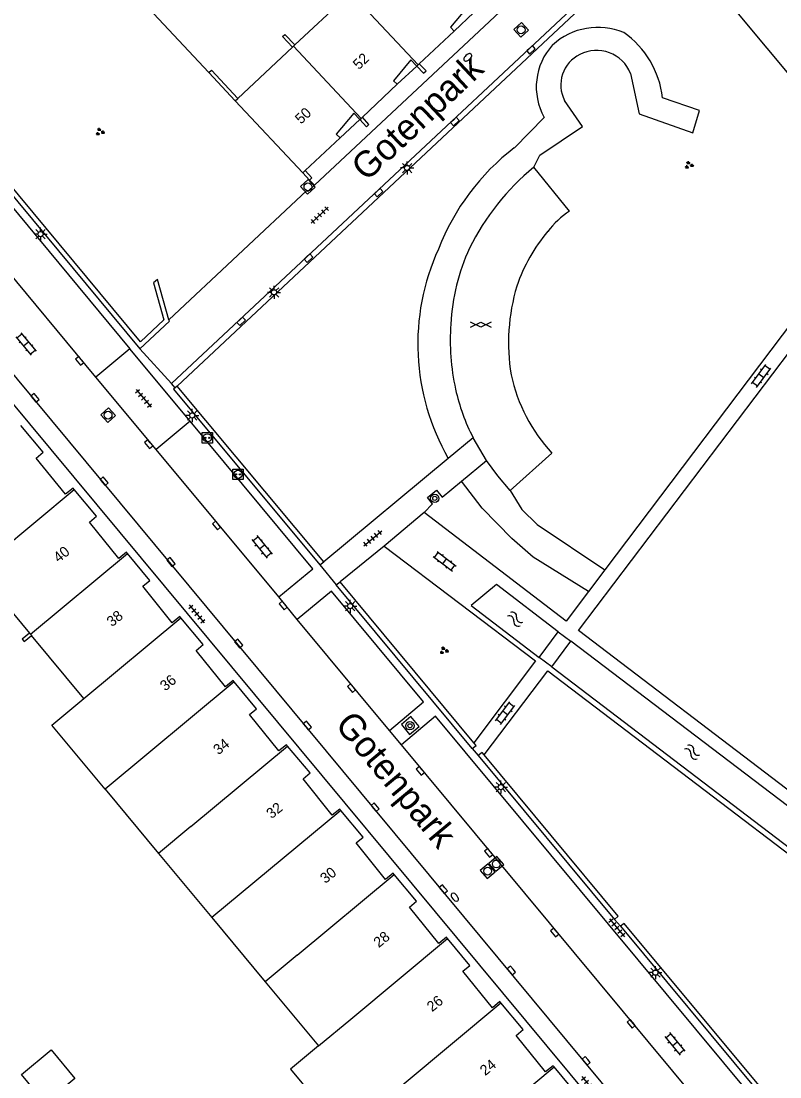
# Model space of a CAD drawing. Extents: x 131000 to 133013, y 393000 to 396501.
# Drawn here: x 131552.6 to 131625.3, y 396084.8 to 396186 of the extents above; entities that cross this region are included whole.
import ezdxf

# ---------------------------------------------------------------- set-up
doc = ezdxf.new("R2010")
doc.units = 0
for name, color, linetype in [('gg-afsc-muur', 7, 'Continuous'), ('gg-anno-huisnummerreeks BGT', 7, 'Continuous'), ('gg-anno-openbare ruimte label', 7, 'Continuous'), ('gg-bbg-gedigitaliseerde bebouwing', 7, 'Continuous'), ('gg-bbg-hoofdgebouw', 7, 'Continuous'), ('gg-bbg-luifel en loopbrug', 7, 'Continuous'), ('gg-bbg-onder overbouw', 7, 'Continuous'), ('gg-bbg-pand overbouw', 7, 'Continuous'), ('gg-bbg-tussenscheiding', 7, 'Continuous'), ('gg-knt-verharding', 7, 'Continuous'), ('gg-knt-verharding nz', 7, 'Continuous'), ('gg-kntw-bovenkant insteek waterloop', 7, 'Continuous'), ('gg-kwrk-uitstroombak niveau min 01', 7, 'Continuous'), ('gt-grn-groengrens', 7, 'Continuous'), ('gt-grn-vlakafsluiter', 7, 'Continuous'), ('gt-grn-weggrens', 7, 'Continuous'), ('gt-symb-boom', 7, 'Continuous'), ('gt-symb-brandkraan', 7, 'Continuous'), ('gt-symb-gesloten verharding', 7, 'Continuous'), ('gt-symb-groenvak', 7, 'Continuous'), ('gt-symb-klinker verharding', 7, 'Continuous'), ('gt-symb-kolk', 7, 'Continuous'), ('gt-symb-laadpunt elektrisch vervoer', 7, 'Continuous'), ('gt-symb-lichtmast', 7, 'Continuous'), ('gt-symb-rioolschacht', 7, 'Continuous'), ('gt-symb-tegel verharding', 7, 'Continuous'), ('gt-symb-watersymbool', 7, 'Continuous')]:
    doc.layers.add(name, color=color, linetype=linetype)

# ---------------------------------------------------------------- blocks, each defined once
blk = doc.blocks.new('gt0-TEG1')
at = {"layer": 'gt-symb-tegel verharding'}
for p, q in [((-1.12, 0), (1.12, 0)), ((-0.9, -0.25), (-0.9, 0.25)), ((-0.45, -0.25), (-0.45, 0.25)), ((0, -0.25), (0, 0.25)), ((0.45, -0.25), (0.45, 0.25)), ((0.9, -0.25), (0.9, 0.25))]:
    blk.add_line(p, q, dxfattribs=at)
blk = doc.blocks.new('gt0-KOLK')
at = {"layer": 'gt-symb-kolk'}
blk.add_lwpolyline([(0, 0), (0.37, 0), (0.37, 0.4), (-0.38, 0.4), (-0.38, 0), (0, 0)], dxfattribs=at)
blk = doc.blocks.new('gt0-KL1')
at = {"layer": 'gt-symb-klinker verharding'}
for p, q in [((-1.15, 0.3), (1.15, 0.3)), ((-1, -0.3), (-1, 0.3)), ((-0.5, 0.3), (-0.5, 0.45)), ((0, -0.3), (0, 0.3)), ((0.5, 0.3), (0.5, 0.45)), ((1, -0.3), (1, 0.3)), ((-1.15, -0.3), (1.15, -0.3)), ((-0.5, -0.45), (-0.5, -0.3)), ((0.5, -0.45), (0.5, -0.3))]:
    blk.add_line(p, q, dxfattribs=at)
blk = doc.blocks.new('gt0-LMAST')
at = {"layer": 'gt-symb-lichtmast'}
for p, q in [((-0.18, 0.17), (-0.45, 0.44)), ((-0.01, 0.25), (-0.01, 0.62)), ((0.17, 0.17), (0.44, 0.44)), ((-0.26, 0), (-0.63, 0)), ((-0.18, -0.18), (-0.45, -0.45)), ((-0.01, -0.25), (-0.01, -0.63)), ((0.44, -0.45), (0.17, -0.18)), ((0.24, 0), (0.62, 0))]:
    blk.add_line(p, q, dxfattribs=at)
blk.add_circle((-0.01, 0), 0.25, dxfattribs=at)
blk = doc.blocks.new('gt0-GRVAK')
at = {"layer": 'gt-symb-groenvak'}
for p, q in [((-0.11, 0.19), (-0.23, 0.24)), ((-0.18, 0.15), (0.09, 0.15)), ((-0.09, 0.21), (-0.16, 0.32)), ((-0.05, 0.21), (-0.05, 0.39)), ((0, 0.21), (0.06, 0.32)), ((0.02, 0.19), (0.13, 0.24)), ((0.26, -0.05), (0.2, 0.06)), ((0.31, -0.05), (0.31, 0.13)), ((0.35, -0.05), (0.41, 0.06)), ((-0.24, -0.23), (-0.36, -0.18)), ((-0.32, -0.26), (-0.05, -0.26)), ((-0.23, -0.21), (-0.29, -0.09)), ((-0.18, -0.2), (-0.18, -0.02)), ((-0.14, -0.21), (-0.07, -0.09)), ((-0.12, -0.23), (0, -0.18)), ((0.24, -0.07), (0.12, -0.02)), ((0.17, -0.11), (0.44, -0.11)), ((0.37, -0.07), (0.49, -0.02))]:
    blk.add_line(p, q, dxfattribs=at)
blk = doc.blocks.new('gt0-RS')
at = {"layer": 'gt-symb-rioolschacht'}
blk.add_lwpolyline([(-0.5, -0.5), (0.5, -0.5), (0.5, 0.5), (-0.5, 0.5)], close=True, dxfattribs=at)
blk.add_circle((0, 0), 0.375, dxfattribs=at)
blk = doc.blocks.new('gt0-BR')
at = {"layer": 'gt-symb-brandkraan'}
for centre, radius, start, end in [((-0.24, 0), 0.206, 107.5669, 252.4331), ((0.6, -2.66), 3, 106.892, 107.5669), ((0, -0.69), 0.938, 73.108, 106.892), ((-0.6, -2.66), 3, 72.4331, 73.108), ((0.24, 0), 0.206, 287.567, 72.4331), ((0.6, 2.66), 3, 252.4331, 253.108), ((0, 0.69), 0.938, 253.108, 286.8921), ((-0.6, 2.66), 3, 286.8921, 287.567)]:
    blk.add_arc(centre, radius, start, end, dxfattribs=at)
blk = doc.blocks.new('gt0-GESVH1')
at = {"layer": 'gt-symb-gesloten verharding'}
for p, q in [((-0.99, -0.26), (0.01, 0.24)), ((0.01, -0.26), (-0.99, 0.24)), ((0.01, 0.24), (1.01, -0.26)), ((1.01, 0.24), (0.01, -0.26))]:
    blk.add_line(p, q, dxfattribs=at)
blk = doc.blocks.new('gt0-WA')
at = {"layer": 'gt-symb-watersymbool'}
for centre, start, end in [((-0.32, 0.02), 28.0725, 151.9275), ((0.43, 0.42), 208.0725, 331.9275), ((-0.32, -0.43), 28.0725, 151.9275), ((0.43, -0.03), 208.0725, 331.9275)]:
    blk.add_arc(centre, 0.425, start, end, dxfattribs=at)
blk = doc.blocks.new('gt0-BOOM')
at = {"layer": 'gt-symb-boom'}
for radius in [0.4, 0.2]:
    blk.add_circle((0, 0), radius, dxfattribs=at)
blk = doc.blocks.new('gt0-LEV')
at = {"layer": 'gt-symb-laadpunt elektrisch vervoer'}
blk.add_lwpolyline([(-0.49, 0.5), (0.49, 0.5), (0.49, -0.5), (-0.49, -0.5)], close=True, dxfattribs=at)
for centre, radius in [((0, 0), 0.393), ((-0.19, 0), 0.0566), ((0.19, 0), 0.0566)]:
    blk.add_circle(centre, radius, dxfattribs=at)

msp = doc.modelspace()

# ---------------------------------------------------------------- linework, layer by layer
at = {"layer": 'gg-afsc-muur'}
for p, q in [((131573.08, 396178.33), (131570.56, 396181.03)), ((131579.55, 396171.41), (131580.2, 396170.72)), ((131567.52, 396150.98), (131567.33, 396150.82)), ((131581.56, 396134.14), (131567.52, 396150.98)), ((131581.19, 396133.83), (131581.56, 396134.14)), ((131582.77, 396131.91), (131583.13, 396132.22)), ((131595.81, 396116.22), (131582.77, 396131.91)), ((131595.97, 396116.78), (131583.13, 396132.22)), ((131596.38, 396115.55), (131609.43, 396099.85)), ((131610.03, 396099.19), (131623.08, 396083.48))]:
    msp.add_line(p, q, dxfattribs=at)
for points in [[(131578.56, 396183.45), (131577.61, 396184.47), (131577.83, 396184.68), (131578.78, 396183.67)], [(131590.49, 396181.65), (131591.13, 396180.96), (131591.37, 396181.18), (131590.73, 396181.87)], [(131570.56, 396181.03), (131570.79, 396181.25), (131573.32, 396178.55)], [(131566.73, 396157.33), (131565.63, 396161.19), (131565.24, 396160.86), (131566.23, 396157.34), (131563.99, 396155.23), (131545.89, 396177), (131540.69, 396172.68)], [(131545.26, 396175.87), (131545.83, 396176.34), (131563.95, 396154.55)], [(131585.02, 396176.52), (131585.67, 396175.83), (131585.9, 396176.05), (131585.27, 396176.75)], [(131580.2, 396170.72), (131580.43, 396170.94), (131579.79, 396171.63)], [(131563.95, 396154.55), (131566.77, 396157.21), (131566.73, 396157.33)], [(131567.33, 396150.82), (131567.16, 396150.67), (131581.19, 396133.83)], [(131553.35, 396127.3), (131552.65, 396126.73), (131552.86, 396126.49), (131553.55, 396127.07)], [(131595.81, 396116.22), (131596.18, 396116.53), (131595.97, 396116.78)], [(131596.93, 396115.62), (131596.74, 396115.84), (131596.38, 396115.55)], [(131609.43, 396099.85), (131609.8, 396100.17), (131596.93, 396115.62)], [(131623.08, 396083.48), (131623.44, 396083.78), (131610.37, 396099.47), (131610.03, 396099.19)]]:
    msp.add_lwpolyline(points, dxfattribs=at)
at = {"layer": 'gg-bbg-gedigitaliseerde bebouwing'}
for p, q in [((131558.57, 396121.04), (131553.55, 396127.07)), ((131560.62, 396112.33), (131565.73, 396106.18)), ((131565.73, 396106.18), (131570.84, 396100.03)), ((131570.84, 396100.03), (131575.96, 396093.88)), ((131575.96, 396093.88), (131581.07, 396087.73))]:
    msp.add_line(p, q, dxfattribs=at)
for points in [[(131560.62, 396112.33), (131555.5, 396118.48), (131558.57, 396121.04)], [(131581.07, 396087.73), (131578.38, 396085.49), (131583.5, 396079.33), (131589.27, 396084.13)]]:
    msp.add_lwpolyline(points, dxfattribs=at)
at = {"layer": 'gg-bbg-hoofdgebouw'}
for p, q in [((131578.78, 396183.67), (131584.03, 396188.57)), ((131590.73, 396181.87), (131594.07, 396185)), ((131573.32, 396178.55), (131578.56, 396183.45)), ((131578.67, 396183.56), (131578.56, 396183.45)), ((131578.78, 396183.67), (131578.67, 396183.56)), ((131590.49, 396181.65), (131590.61, 396181.76)), ((131590.61, 396181.76), (131590.73, 396181.87)), ((131585.27, 396176.75), (131588.61, 396179.91)), ((131573.08, 396178.33), (131573.32, 396178.55)), ((131573.08, 396178.33), (131579.55, 396171.41)), ((131585.02, 396176.52), (131585.14, 396176.63)), ((131585.14, 396176.63), (131585.27, 396176.75)), ((131579.79, 396171.63), (131583.15, 396174.77)), ((131579.55, 396171.41), (131579.79, 396171.63)), ((131548.44, 396133.21), (131553.35, 396127.3)), ((131553.35, 396127.3), (131553.45, 396127.18)), ((131553.45, 396127.18), (131553.55, 396127.07))]:
    msp.add_line(p, q, dxfattribs=at)
for points in [[(131557.64, 396141.07), (131557.54, 396141.19), (131556.81, 396140.6), (131553.99, 396144.08), (131554.66, 396144.64), (131552.52, 396147.21)], [(131562.75, 396134.92), (131562.65, 396135.04), (131561.92, 396134.44), (131559.11, 396137.93), (131559.78, 396138.49), (131557.64, 396141.07)], [(131567.86, 396128.77), (131567.76, 396128.89), (131567.04, 396128.29), (131564.23, 396131.78), (131564.9, 396132.35), (131562.75, 396134.92)], [(131572.98, 396122.61), (131572.88, 396122.74), (131572.15, 396122.14), (131569.33, 396125.63), (131570, 396126.19), (131567.86, 396128.77)], [(131578.09, 396116.46), (131577.99, 396116.58), (131577.26, 396116), (131574.45, 396119.49), (131575.12, 396120.05), (131572.98, 396122.61)], [(131583.21, 396110.3), (131583.1, 396110.43), (131582.37, 396109.85), (131579.58, 396113.33), (131580.25, 396113.89), (131578.09, 396116.46)], [(131588.33, 396104.15), (131588.22, 396104.28), (131587.49, 396103.69), (131584.68, 396107.18), (131585.35, 396107.74), (131583.21, 396110.3)], [(131593.44, 396098.01), (131593.34, 396098.14), (131592.6, 396097.55), (131589.79, 396101.03), (131590.46, 396101.59), (131588.33, 396104.15)], [(131598.55, 396091.86), (131598.45, 396091.98), (131597.73, 396091.37), (131594.91, 396094.88), (131595.58, 396095.44), (131593.44, 396098.01)], [(131603.66, 396085.72), (131603.57, 396085.83), (131602.84, 396085.23), (131600.02, 396088.73), (131600.69, 396089.29), (131598.55, 396091.86)], [(131608.78, 396079.56), (131608.68, 396079.68), (131607.96, 396079.08), (131605.14, 396082.57), (131605.8, 396083.13), (131603.66, 396085.72)]]:
    msp.add_lwpolyline(points, dxfattribs=at)
at = {"layer": 'gg-bbg-luifel en loopbrug'}
msp.add_lwpolyline([(131552.59, 396084.99), (131555.43, 396087.34), (131557.7, 396084.61), (131554.87, 396082.25), (131552.59, 396084.99)], dxfattribs=at)
at = {"layer": 'gg-bbg-onder overbouw'}
for points in [[(131595.97, 396186.78), (131595.4, 396187.4), (131593.71, 396185.38), (131594.07, 396185)], [(131590.49, 396181.65), (131589.92, 396182.26), (131588.24, 396180.25), (131588.61, 396179.91)], [(131585.02, 396176.52), (131584.45, 396177.14), (131582.77, 396175.13), (131583.15, 396174.77)]]:
    msp.add_lwpolyline(points, dxfattribs=at)
at = {"layer": 'gg-bbg-pand overbouw'}
for p, q in [((131594.07, 396185), (131595.97, 396186.78)), ((131588.61, 396179.91), (131590.49, 396181.65)), ((131583.15, 396174.77), (131585.02, 396176.52))]:
    msp.add_line(p, q, dxfattribs=at)
at = {"layer": 'gg-bbg-tussenscheiding'}
for p, q in [((131584.15, 396188.68), (131590.61, 396181.76)), ((131585.14, 396176.63), (131578.67, 396183.56)), ((131548.34, 396133.33), (131557.64, 396141.07)), ((131553.45, 396127.18), (131562.75, 396134.92)), ((131558.57, 396121.04), (131567.86, 396128.77)), ((131572.98, 396122.61), (131560.62, 396112.33)), ((131568.82, 396108.75), (131578.09, 396116.46)), ((131583.21, 396110.3), (131570.84, 396100.03)), ((131568.82, 396108.75), (131565.73, 396106.18)), ((131579.03, 396096.43), (131588.33, 396104.15)), ((131584.15, 396090.29), (131593.44, 396098.01)), ((131579.03, 396096.43), (131575.96, 396093.88)), ((131589.27, 396084.13), (131598.55, 396091.86)), ((131581.07, 396087.73), (131584.15, 396090.29)), ((131594.38, 396077.98), (131603.66, 396085.72))]:
    msp.add_line(p, q, dxfattribs=at)
at = {"layer": 'gg-knt-verharding'}
for p, q in [((131580.67, 396170.22), (131602.7, 396190.86)), ((131566.96, 396151.22), (131605.76, 396187.53)), ((131567.52, 396150.98), (131606.11, 396187.15)), ((131545.26, 396175.87), (131562.97, 396154.56)), ((131638.84, 396173.51), (131608.52, 396133.37)), ((131605.12, 396167.75), (131601.71, 396171.97)), ((131562.97, 396154.56), (131559.71, 396151.84)), ((131565.49, 396144.9), (131559.71, 396151.84)), ((131567.33, 396150.82), (131566.96, 396151.22)), ((131568.75, 396147.6), (131565.49, 396144.9)), ((131595.89, 396146.01), (131593.51, 396144.04)), ((131597.18, 396143.85), (131595.89, 396146.01)), ((131593.51, 396144.04), (131581.56, 396134.14)), ((131594.76, 396141.86), (131597.18, 396143.85)), ((131603.44, 396144.55), (131599.45, 396140.96)), ((131591.18, 396138.85), (131587.36, 396135.63)), ((131587.36, 396135.63), (131583.13, 396132.22)), ((131608.52, 396133.37), (131606.94, 396131.28)), ((131579.03, 396128.6), (131577.25, 396130.76)), ((131589.02, 396116.59), (131587.88, 396117.96)), ((131595.81, 396116.22), (131596.38, 396115.55)), ((131609.43, 396099.85), (131610.03, 396099.19))]:
    msp.add_line(p, q, dxfattribs=at)
for points in [[(131636.98, 396175.74), (131633.05, 396172.6), (131615.1, 396194.18)], [(131596.93, 396115.62), (131603.06, 396123.69), (131642.97, 396093.31), (131645.95, 396097.12), (131605.99, 396127.54), (131639.86, 396172.29)], [(131566.73, 396157.33), (131579.95, 396169.73), (131580.05, 396169.64), (131580.67, 396170.22)], [(131537.4, 396169.36), (131619.58, 396070.5), (131626.13, 396062.64), (131632.67, 396054.89), (131639.13, 396047.03), (131659.32, 396022.7)], [(131536, 396168.2), (131635.38, 396048.7), (131660.64, 396018.28)], [(131577.25, 396130.76), (131580.51, 396133.46), (131568.75, 396147.6)], [(131599.45, 396140.96), (131598.25, 396142.36), (131597.18, 396143.85)], [(131591.18, 396138.85), (131592, 396139.69), (131591.52, 396140.3), (131592.38, 396141.01), (131592.91, 396140.34), (131594.76, 396141.86)], [(131606.94, 396131.28), (131604.8, 396128.44), (131591.18, 396138.85)], [(131587.36, 396135.63), (131601.88, 396124.63), (131595.97, 396116.78)], [(131587.88, 396117.96), (131591.12, 396120.7), (131582.3, 396131.32), (131579.03, 396128.6)], [(131589.01, 396118.53), (131589.79, 396117.58), (131590.71, 396118.35), (131589.93, 396119.3), (131589.01, 396118.53)], [(131636.09, 396060), (131639.34, 396062.73), (131592.27, 396119.32), (131589.02, 396116.59)]]:
    msp.add_lwpolyline(points, dxfattribs=at)
for centre, radius, start, end in [((131616.63, 396153.82), 23.49, 129.4366, 153.8315), ((131610.39, 396160.03), 9.35, 124.3391, 141.8464), ((131615.92, 396155.08), 16.77, 140.2126, 160.9249), ((131613.15, 396155.96), 19.43, 154.9483, 177.1537), ((131618.05, 396155.13), 18.77, 163.2008, 189.4012), ((131615.12, 396155.36), 21.43, 175.8171, 192.6239), ((131614.95, 396155.31), 15.75, 191.8819, 223.0751), ((131611.99, 396154.47), 18.18, 192.0372, 207.7058)]:
    msp.add_arc(centre, radius, start, end, dxfattribs=at)
at = {"layer": 'gg-knt-verharding nz'}
for p, q in [((131559.71, 396151.84), (131542, 396173.17)), ((131577.25, 396130.76), (131565.49, 396144.9)), ((131587.88, 396117.96), (131579.03, 396128.6)), ((131636.09, 396060), (131589.02, 396116.59))]:
    msp.add_line(p, q, dxfattribs=at)
at = {"layer": 'gg-kntw-bovenkant insteek waterloop'}
for points in [[(131604.05, 396127.43), (131598.12, 396131.94), (131595.69, 396129.93), (131602.21, 396124.97)], [(131603.42, 396124.05), (131640.14, 396096.11), (131642.01, 396098.59), (131605.25, 396126.52)]]:
    msp.add_lwpolyline(points, dxfattribs=at)
at = {"layer": 'gg-kwrk-uitstroombak niveau min 01'}
for p, q in [((131602.21, 396124.97), (131604.05, 396127.43)), ((131604.05, 396127.43), (131605.25, 396126.52)), ((131603.42, 396124.05), (131605.25, 396126.52)), ((131603.42, 396124.05), (131602.21, 396124.97))]:
    msp.add_line(p, q, dxfattribs=at)
at = {"layer": 'gt-grn-groengrens'}
msp.add_line((131599.84, 396173.82), (131602.7, 396176.73), dxfattribs=at)
for points in [[(131610.98, 396180.95), (131611.79, 396177.07), (131616.96, 396175.26), (131617.59, 396177.4), (131614.05, 396178.61)], [(131601.71, 396171.97), (131602.27, 396173.11), (131606.36, 396175.85), (131604.66, 396178.36)], [(131606.94, 396131.28), (131601.64, 396134.58), (131599.6, 396136.37), (131596.75, 396139.27), (131594.76, 396141.86)], [(131599.45, 396140.96), (131600.57, 396139.14), (131602.04, 396137.7), (131608.52, 396133.37)]]:
    msp.add_lwpolyline(points, dxfattribs=at)
for centre, radius, start, end in [((131607.86, 396178.92), 6.44, 67.4052, 132.4987), ((131605.2, 396177.6), 8.9, 6.4998, 54.796), ((131607.91, 396179.64), 5.97, 137.5001, 209.1951), ((131607.5, 396179.86), 3.21, 115.5569, 207.7768), ((131607.73, 396179.65), 3.5, 21.8021, 117.409), ((131613.78, 396155.79), 22.8, 127.7081, 158.5974), ((131612.52, 396155), 21.94, 155.4766, 209.9456)]:
    msp.add_arc(centre, radius, start, end, dxfattribs=at)
at = {"layer": 'gt-grn-vlakafsluiter'}
for p, q in [((131570.56, 396181.03), (131557.35, 396195.15)), ((131580.67, 396170.22), (131580.2, 396170.72)), ((131568.75, 396147.6), (131562.97, 396154.56))]:
    msp.add_line(p, q, dxfattribs=at)
at = {"layer": 'gt-grn-weggrens'}
for p, q in [((131563.95, 396154.55), (131566.96, 396151.22)), ((131581.19, 396133.83), (131582.77, 396131.91))]:
    msp.add_line(p, q, dxfattribs=at)

# ---------------------------------------------------------------- block references
at = {"layer": 'gt-symb-boom'}
for p in [(131592.21, 396140.21), (131589.83, 396118.41)]:
    msp.add_blockref('gt0-BOOM', p, dxfattribs=at)
at = {"layer": 'gt-symb-brandkraan'}
for p, rotation in [((131595.37, 396182.49), -137.71475165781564), ((131594.13, 396101.98), -51.375996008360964)]:
    msp.add_blockref('gt0-BR', p, dxfattribs=dict(at, rotation=rotation))
at = {"layer": 'gt-symb-gesloten verharding'}
msp.add_blockref('gt0-GESVH1', (131596.62, 396156.87), dxfattribs=at)
at = {"layer": 'gt-symb-groenvak'}
for p in [(131560.1, 396175.34), (131616.57, 396172.16), (131593.08, 396125.62)]:
    msp.add_blockref('gt0-GRVAK', p, dxfattribs=at)
at = {"layer": 'gt-symb-klinker verharding'}
for p, rotation in [((131553.02, 396155.01), -50.275137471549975), ((131623.51, 396151.94), 52.92387968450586), ((131575.64, 396135.56), -50.27513747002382), ((131593.16, 396134.17), -37.1563741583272), ((131598.96, 396119.62), 52.92387968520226), ((131615.23, 396087.92), -50.275137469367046)]:
    msp.add_blockref('gt0-KL1', p, dxfattribs=dict(at, rotation=rotation))
at = {"layer": 'gt-symb-kolk'}
for p, rotation in [((131601.3, 396183.35), -136.90510201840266), ((131593.99, 396176.48), -136.9051020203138), ((131586.69, 396169.67), -136.90510202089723), ((131579.96, 396163.38), -136.9051020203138), ((131573.51, 396157.32), -136.94423037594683), ((131558.31, 396153.52), 129.724862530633), ((131553.74, 396149.71), -50.35582504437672), ((131564.94, 396145.55), 129.80557109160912), ((131560.36, 396141.72), -50.27513747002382), ((131571.44, 396137.74), 129.76890883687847), ((131566.78, 396133.98), -50.275137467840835), ((131577.83, 396130.06), 129.56350868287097), ((131573.26, 396126.18), -50.27513747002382), ((131584.38, 396122.16), 129.8055710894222), ((131579.84, 396118.3), -50.275137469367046), ((131590.97, 396114.22), 129.724862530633), ((131586.34, 396110.48), -50.27513747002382), ((131597.53, 396106.37), 129.724862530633), ((131593.19, 396102.89), 129.7248625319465), ((131603.86, 396098.73), 129.88630032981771), ((131599.71, 396095.08), 129.724862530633), ((131611.19, 396089.97), 129.96704993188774), ((131606.88, 396086.42), 129.724862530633)]:
    msp.add_blockref('gt0-KOLK', p, dxfattribs=dict(at, rotation=rotation))
at = {"layer": 'gt-symb-laadpunt elektrisch vervoer'}
for p in [(131570.4, 396146.01), (131573.34, 396142.51)]:
    msp.add_blockref('gt0-LEV', p, dxfattribs=at)
at = {"layer": 'gt-symb-lichtmast'}
for p in [(131589.57, 396171.88), (131554.43, 396165.54), (131576.81, 396159.96), (131584.11, 396129.88), (131613.37, 396094.75)]:
    msp.add_blockref('gt0-LMAST', p, dxfattribs=at)
for p, rotation in [((131568.96, 396148.15), -90.00000000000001), ((131598.54, 396112.53), 180)]:
    msp.add_blockref('gt0-LMAST', p, dxfattribs=dict(at, rotation=rotation))
at = {"layer": 'gt-symb-rioolschacht'}
for p, rotation in [((131600.49, 396185.12), 42.608996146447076), ((131580.05, 396170.07), 42.16188122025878), ((131560.89, 396148.19), 41.88080981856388), ((131598.11, 396105.17), 41.06735632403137), ((131597.28, 396104.48), 40.253185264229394)]:
    msp.add_blockref('gt0-RS', p, dxfattribs=dict(at, rotation=rotation))
at = {"layer": 'gt-symb-tegel verharding'}
for p, rotation in [((131581.18, 396167.37), -136.90510202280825), ((131564.29, 396149.8), -50.194428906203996), ((131586.26, 396136.38), 39.64417495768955), ((131569.39, 396129.13), -50.275137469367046), ((131609.67, 396099.05), -50.275137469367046), ((131607.04, 396083.92), -50.275137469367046)]:
    msp.add_blockref('gt0-TEG1', p, dxfattribs=dict(at, rotation=rotation))
at = {"layer": 'gt-symb-watersymbool'}
for p, rotation in [((131599.88, 396128.67), -37.23665897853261), ((131616.85, 396115.93), -37.31697448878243)]:
    msp.add_blockref('gt0-WA', p, dxfattribs=dict(at, rotation=rotation))

# ---------------------------------------------------------------- texts
at = {"layer": 'gg-anno-huisnummerreeks BGT'}
for s, rotation, p in [('52', 43.4, (131584.93, 396181.25)), ('50', 43, (131579.38, 396176.03)), ('40', 38.9, (131556.15, 396134)), ('38', 38.7, (131561.26, 396127.85)), ('36', 38.9, (131566.37, 396121.69)), ('34', 38.8, (131571.47, 396115.57)), ('32', 38.7, (131576.56, 396109.45)), ('30', 38.8, (131581.72, 396103.24)), ('28', 38.8, (131586.84, 396097.09)), ('26', 38.8, (131591.95, 396090.94)), ('24', 38.9, (131597.04, 396084.82))]:
    msp.add_text(s, height=1, rotation=rotation, dxfattribs=at).set_placement(p)
at = {"layer": 'gg-anno-openbare ruimte label'}
for rotation, p in [(43.1, (131585.67, 396170.51)), (309.8, (131582.56, 396118.47))]:
    msp.add_text('Gotenpark', height=2.5, rotation=rotation, dxfattribs=at).set_placement(p)

doc.saveas('drawing.dxf')
